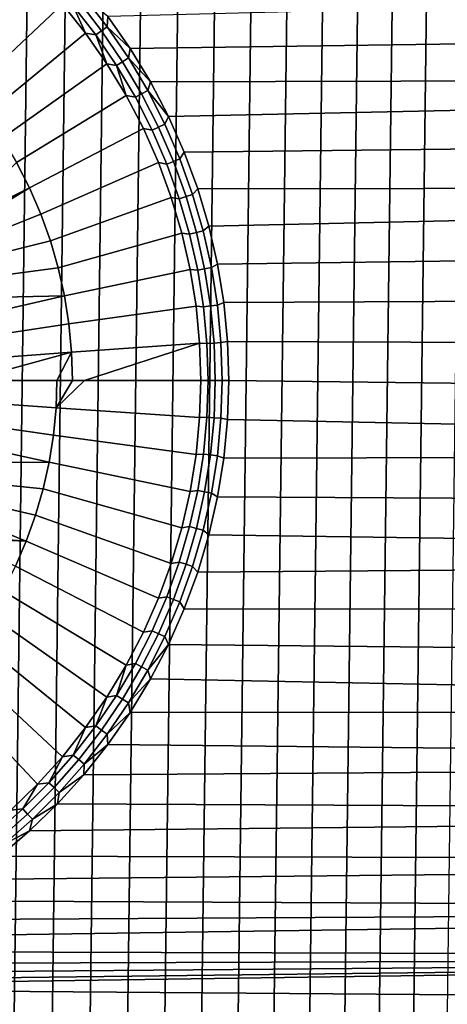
# Model space of a CAD drawing. Header units: metres. Extents: x -109 to 109, y -342 to 66.
# Tile 320 of 512: x 4.34 to 8.99, y -14.34 to -3.65. Entities that reach past the tile are written whole.
import ezdxf

# ---------------------------------------------------------------- set-up
doc = ezdxf.new("R2010")
doc.units = ezdxf.units.M
doc.layers.add('solid_K_24_62_16_000B91', color=7, linetype='CONTINUOUS')

msp = doc.modelspace()

# ---------------------------------------------------------------- linework, layer by layer
at = {"layer": 'solid_K_24_62_16_000B91'}
for points in [[(4.669421, 16.346148, -67), (4.253512, -16.459269, -67), (3.834755, -16.561844, -67), (4.253493, 16.459272, -67)], [(5.082287, 16.222525, -67), (4.669439, -16.346142, -67), (4.253512, -16.459269, -67), (4.669421, 16.346148, -67)], [(5.491698, 16.088545, -67), (5.082304, -16.222519, -67), (4.669439, -16.346142, -67), (5.082287, 16.222525, -67)], [(5.897566, 15.944237, -67), (5.491713, -16.088539, -67), (5.082304, -16.222519, -67), (5.491698, 16.088545, -67)], [(6.299531, 15.78974, -67), (5.89758, -15.944232, -67), (5.491713, -16.088539, -67), (5.897566, 15.944237, -67)], [(6.697516, 15.625085, -67), (6.299545, -15.789735, -67), (5.89758, -15.944232, -67), (6.299531, 15.78974, -67)], [(7.091201, 15.450398, -67), (6.697529, -15.625079, -67), (6.299545, -15.789735, -67), (6.697516, 15.625085, -67)], [(7.480406, 15.265763, -67), (7.091214, -15.450393, -67), (6.697529, -15.625079, -67), (7.091201, 15.450398, -67)], [(7.864883, 15.071282, -67), (7.480419, -15.265757, -67), (7.091214, -15.450393, -67), (7.480406, 15.265763, -67)], [(8.244302, 14.867127, -67), (7.864896, -15.071276, -67), (7.480419, -15.265757, -67), (7.864883, 15.071282, -67)], [(8.618512, 14.653368, -67), (8.244316, -14.86712, -67), (7.864896, -15.071276, -67), (8.244302, 14.867127, -67)], [(8.9871, 14.430246, -67), (8.618526, -14.653359, -67), (8.244316, -14.86712, -67), (8.618512, 14.653368, -67)], [(9.349984, 14.197808, -67), (8.987115, -14.430237, -67), (8.618526, -14.653359, -67), (8.9871, 14.430246, -67)], [(3.58064, -4.202487, 85.223915), (4.531126, -3.17678, 85.026184), (4.240667, -2.895486, 85.026184), (3.362445, -3.984292, 85.223915)], [(5.540446, -3.958476, 84.926178), (26.253656, -3.669847, 84.926178), (26.328917, -3.07126, 84.926178), (5.297996, -3.610908, 84.926178)], [(3.784704, -4.433952, 85.223915), (4.802967, -3.476107, 85.026184), (4.531126, -3.17678, 85.026184), (3.58064, -4.202487, 85.223915)], [(4.980099, -3.445035, 84.988327), (5.228962, -3.765868, 84.988327), (5.289715, -3.721729, 84.960159), (5.037961, -3.397168, 84.960159)], [(5.037961, -3.397168, 84.960159), (5.289715, -3.721729, 84.960159), (5.297996, -3.610908, 84.926178)], [(3.973832, -4.677774, 85.223915), (5.05507, -3.792235, 85.026184), (4.802967, -3.476107, 85.026184), (3.784704, -4.433952, 85.223915)], [(4.802967, -3.476107, 85.026184), (5.05507, -3.792235, 85.026184), (4.920685, -3.494187, 85.010384)], [(4.920685, -3.494187, 85.010384), (5.166579, -3.811193, 85.010384), (5.228962, -3.765868, 84.988327), (4.980099, -3.445035, 84.988327)], [(5.05507, -3.792235, 85.026184), (5.166579, -3.811193, 85.010384), (4.920685, -3.494187, 85.010384)], [(5.289715, -3.721729, 84.960159), (5.540446, -3.958476, 84.926178), (5.297996, -3.610908, 84.926178)], [(5.228962, -3.765868, 84.988327), (5.45719, -4.101694, 84.988327), (5.520594, -4.061456, 84.960159), (5.289715, -3.721729, 84.960159)], [(5.289715, -3.721729, 84.960159), (5.520594, -4.061456, 84.960159), (5.540446, -3.958476, 84.926178)], [(5.760131, -4.320868, 84.926178), (26.164757, -4.26676, 84.926178), (26.253656, -3.669847, 84.926178), (5.540446, -3.958476, 84.926178)], [(4.147276, -4.93299, 85.223915), (5.286402, -4.123866, 85.026184), (5.05507, -3.792235, 85.026184), (3.973832, -4.677774, 85.223915)], [(5.05507, -3.792235, 85.026184), (5.286402, -4.123866, 85.026184), (5.166579, -3.811193, 85.010384)], [(5.166579, -3.811193, 85.010384), (5.392083, -4.143012, 85.010384), (5.45719, -4.101694, 84.988327), (5.228962, -3.765868, 84.988327)], [(5.286402, -4.123866, 85.026184), (5.392083, -4.143012, 85.010384), (5.166579, -3.811193, 85.010384)], [(5.45719, -4.101694, 84.988327), (5.663879, -4.451188, 84.988327), (5.729685, -4.41501, 84.960159), (5.520594, -4.061456, 84.960159)], [(5.520594, -4.061456, 84.960159), (5.760131, -4.320868, 84.926178), (5.540446, -3.958476, 84.926178)], [(5.520594, -4.061456, 84.960159), (5.729685, -4.41501, 84.960159), (5.760131, -4.320868, 84.926178)], [(4.304354, -5.198594, 85.223915), (5.49601, -4.469636, 85.026184), (5.286402, -4.123866, 85.026184), (4.147276, -4.93299, 85.223915)], [(5.286402, -4.123866, 85.026184), (5.49601, -4.469636, 85.026184), (5.392083, -4.143012, 85.010384)], [(5.392083, -4.143012, 85.010384), (5.596307, -4.488336, 85.010384), (5.663879, -4.451188, 84.988327), (5.45719, -4.101694, 84.988327)], [(5.49601, -4.469636, 85.026184), (5.596307, -4.488336, 85.010384), (5.392083, -4.143012, 85.010384)], [(5.760131, -4.320868, 84.926178), (5.956147, -4.696594, 84.926178), (26.164757, -4.26676, 84.926178)], [(6.127688, -5.084107, 84.926178), (26.062328, -4.861289, 84.926178), (26.164757, -4.26676, 84.926178), (5.956147, -4.696594, 84.926178)], [(5.729685, -4.41501, 84.960159), (5.956147, -4.696594, 84.926178), (5.760131, -4.320868, 84.926178)], [(4.444444, -5.473536, 85.223915), (5.683034, -4.828127, 85.026184), (5.49601, -4.469636, 85.026184), (4.304354, -5.198594, 85.223915)], [(5.49601, -4.469636, 85.026184), (5.683034, -4.828127, 85.026184), (5.778445, -4.845802, 85.010384), (5.596307, -4.488336, 85.010384)], [(5.596307, -4.488336, 85.010384), (5.778445, -4.845802, 85.010384), (5.848217, -4.81297, 84.988327), (5.663879, -4.451188, 84.988327)], [(5.663879, -4.451188, 84.988327), (5.848217, -4.81297, 84.988327), (5.916164, -4.780996, 84.960159), (5.729685, -4.41501, 84.960159)], [(5.729685, -4.41501, 84.960159), (5.916164, -4.780996, 84.960159), (5.956147, -4.696594, 84.926178)], [(6.079295, -5.157969, 84.960159), (6.127688, -5.084107, 84.926178), (5.956147, -4.696594, 84.926178), (5.916164, -4.780996, 84.960159)], [(5.778445, -4.845802, 85.010384), (5.937778, -5.213999, 85.010384), (6.009474, -5.185613, 84.988327), (5.848217, -4.81297, 84.988327)], [(5.848217, -4.81297, 84.988327), (6.009474, -5.185613, 84.988327), (6.079295, -5.157969, 84.960159), (5.916164, -4.780996, 84.960159)], [(4.566993, -5.756731, 85.223915), (5.846706, -5.197863, 85.026184), (5.683034, -4.828127, 85.026184), (4.444444, -5.473536, 85.223915)], [(5.683034, -4.828127, 85.026184), (5.846706, -5.197863, 85.026184), (5.937778, -5.213999, 85.010384), (5.778445, -4.845802, 85.010384)], [(6.274048, -5.481815, 84.926178), (25.946384, -5.453359, 84.926178), (26.062328, -4.861289, 84.926178), (6.127688, -5.084107, 84.926178)], [(6.218433, -5.54444, 84.960159), (6.274048, -5.481815, 84.926178), (6.127688, -5.084107, 84.926178), (6.079295, -5.157969, 84.960159)], [(3.693571, -5.841214, 85.318436), (4.444444, -5.473536, 85.223915), (4.304354, -5.198594, 85.223915), (3.657842, -5.835181, 85.321472)], [(4.671519, -6.047063, 85.223915), (5.986351, -5.577326, 85.026184), (5.846706, -5.197863, 85.026184), (4.566993, -5.756731, 85.223915)], [(5.846706, -5.197863, 85.026184), (5.986351, -5.577326, 85.026184), (6.073678, -5.591474, 85.010384), (5.937778, -5.213999, 85.010384)], [(5.937778, -5.213999, 85.010384), (6.073678, -5.591474, 85.010384), (6.147014, -5.567646, 84.988327), (6.009474, -5.185613, 84.988327)], [(6.009474, -5.185613, 84.988327), (6.147014, -5.567646, 84.988327), (6.218433, -5.54444, 84.960159), (6.079295, -5.157969, 84.960159)], [(6.274048, -5.481815, 84.926178), (6.394625, -5.888082, 84.926178), (25.946384, -5.453359, 84.926178)], [(6.488924, -6.301236, 84.926178), (25.817019, -6.042518, 84.926178), (25.946384, -5.453359, 84.926178), (6.394625, -5.888082, 84.926178)], [(3.693571, -5.841214, 85.318436), (3.729177, -5.848035, 85.315407), (4.444444, -5.473536, 85.223915)], [(3.729177, -5.848035, 85.315407), (3.764656, -5.85565, 85.312393), (4.444444, -5.473536, 85.223915)], [(3.764656, -5.85565, 85.312393), (3.8, -5.864065, 85.309395), (4.444444, -5.473536, 85.223915)], [(3.8, -6.064308, 85.317451), (4.566993, -5.756731, 85.223915), (4.444444, -5.473536, 85.223915), (3.8, -5.864065, 85.309395)], [(6.147014, -5.567646, 84.988327), (6.260295, -5.957561, 84.988327), (6.33303, -5.938886, 84.960159), (6.218433, -5.54444, 84.960159)], [(6.33303, -5.938886, 84.960159), (6.394625, -5.888082, 84.926178), (6.274048, -5.481815, 84.926178), (6.218433, -5.54444, 84.960159)], [(4.757609, -6.343386, 85.223915), (6.101398, -5.964957, 85.026184), (5.986351, -5.577326, 85.026184), (4.671519, -6.047063, 85.223915)], [(5.986351, -5.577326, 85.026184), (6.101398, -5.964957, 85.026184), (6.185607, -5.976738, 85.010384), (6.073678, -5.591474, 85.010384)], [(6.073678, -5.591474, 85.010384), (6.185607, -5.976738, 85.010384), (6.260295, -5.957561, 84.988327), (6.147014, -5.567646, 84.988327)], [(3.8, -6.064308, 85.317451), (3.8, -6.265159, 85.324524), (4.671519, -6.047063, 85.223915), (4.566993, -5.756731, 85.223915)], [(4.824923, -6.644529, 85.223915), (6.191373, -6.359162, 85.026184), (6.101398, -5.964957, 85.026184), (4.757609, -6.343386, 85.223915)], [(6.101398, -5.964957, 85.026184), (6.191373, -6.359162, 85.026184), (6.273125, -6.368269, 85.010384), (6.185607, -5.976738, 85.010384)], [(6.185607, -5.976738, 85.010384), (6.273125, -6.368269, 85.010384), (6.348869, -6.35382, 84.988327), (6.260295, -5.957561, 84.988327)], [(6.260295, -5.957561, 84.988327), (6.348869, -6.35382, 84.988327), (6.422634, -6.339749, 84.960159), (6.33303, -5.938886, 84.960159)], [(6.422634, -6.339749, 84.960159), (6.488924, -6.301236, 84.926178), (6.394625, -5.888082, 84.926178), (6.33303, -5.938886, 84.960159)], [(3.8, -6.265159, 85.324524), (3.8, -6.466727, 85.330589), (4.757609, -6.343386, 85.223915), (4.671519, -6.047063, 85.223915)], [(6.556558, -6.719579, 84.926178), (25.674267, -6.628624, 84.926178), (25.817019, -6.042518, 84.926178), (6.488924, -6.301236, 84.926178)], [(6.48689, -6.745447, 84.960159), (6.556558, -6.719579, 84.926178), (6.488924, -6.301236, 84.926178), (6.422634, -6.339749, 84.960159)], [(3.8, -6.466727, 85.330589), (3.8, -6.669126, 85.335663), (4.824923, -6.644529, 85.223915), (4.757609, -6.343386, 85.223915)], [(4.873194, -6.949304, 85.223915), (6.255906, -6.758322, 85.026184), (6.191373, -6.359162, 85.026184), (4.824923, -6.644529, 85.223915)], [(6.191373, -6.359162, 85.026184), (6.255906, -6.758322, 85.026184), (6.335886, -6.764524, 85.010384), (6.273125, -6.368269, 85.010384)], [(6.273125, -6.368269, 85.010384), (6.335886, -6.764524, 85.010384), (6.412388, -6.754859, 84.988327), (6.348869, -6.35382, 84.988327)], [(6.348869, -6.35382, 84.988327), (6.412388, -6.754859, 84.988327), (6.48689, -6.745447, 84.960159), (6.422634, -6.339749, 84.960159)], [(6.556558, -6.719579, 84.926178), (6.597249, -7.141389, 84.926178), (25.518194, -7.211376, 84.926178), (25.674267, -6.628624, 84.926178)], [(3.8, -6.669126, 85.335663), (3.412739, -6.762368, 85.372719), (3.453368, -6.960656, 85.372719), (4.824923, -6.644529, 85.223915)], [(3.482485, -7.160959, 85.372719), (4.873194, -6.949304, 85.223915), (4.824923, -6.644529, 85.223915), (3.453368, -6.960656, 85.372719)], [(6.525546, -7.154379, 84.960159), (6.597249, -7.141389, 84.926178), (6.556558, -6.719579, 84.926178), (6.48689, -6.745447, 84.960159)], [(4.902234, -7.256509, 85.223915), (6.294733, -7.160797, 85.026184), (6.255906, -6.758322, 85.026184), (4.873194, -6.949304, 85.223915)], [(6.255906, -6.758322, 85.026184), (6.294733, -7.160797, 85.026184), (6.373641, -7.163936, 85.010384), (6.335886, -6.764524, 85.010384)], [(6.335886, -6.764524, 85.010384), (6.373641, -7.163936, 85.010384), (6.450599, -7.159095, 84.988327), (6.412388, -6.754859, 84.988327)], [(6.412388, -6.754859, 84.988327), (6.450599, -7.159095, 84.988327), (6.525546, -7.154379, 84.960159), (6.48689, -6.745447, 84.960159)], [(3.499995, -7.362608, 85.372719), (4.902234, -7.256509, 85.223915), (4.873194, -6.949304, 85.223915), (3.482485, -7.160959, 85.372719)], [(4.902234, -7.256509, 85.223915), (4.911926, -7.564932, 85.223915), (5.043173, -7.564932, 85.207458), (6.294733, -7.160797, 85.026184)], [(6.294733, -7.160797, 85.026184), (5.043173, -7.564932, 85.207458), (6.307693, -7.564932, 85.026184)], [(6.294733, -7.160797, 85.026184), (6.307693, -7.564932, 85.026184), (6.386243, -7.564932, 85.010384), (6.373641, -7.163936, 85.010384)], [(6.373641, -7.163936, 85.010384), (6.386243, -7.564932, 85.010384), (6.463353, -7.564932, 84.988327), (6.450599, -7.159095, 84.988327)], [(6.450599, -7.159095, 84.988327), (6.463353, -7.564932, 84.988327), (6.538448, -7.564932, 84.960159), (6.525546, -7.154379, 84.960159)], [(6.525546, -7.154379, 84.960159), (6.538448, -7.564932, 84.960159), (6.61083, -7.564932, 84.926178), (6.597249, -7.141389, 84.926178)], [(6.597249, -7.141389, 84.926178), (6.61083, -7.564932, 84.926178), (25.348896, -7.79044, 84.926178), (25.518194, -7.211376, 84.926178)], [(3.499995, -7.362608, 85.372719), (3.505838, -7.564932, 85.372719), (3.773511, -7.564932, 85.348259), (4.902234, -7.256509, 85.223915)], [(4.902234, -7.256509, 85.223915), (3.773511, -7.564932, 85.348259), (4.742583, -7.564932, 85.244499)], [(4.902234, -7.256509, 85.223915), (4.742583, -7.564932, 85.244499), (4.911926, -7.564932, 85.223915)], [(4.733225, -7.862721, 85.244499), (4.742583, -7.564932, 85.244499), (3.773511, -7.564932, 85.348259), (3.159942, -7.749655, 85.401207)], [(5.043173, -7.564932, 85.207458), (4.733225, -7.862721, 85.244499), (6.294733, -7.969067, 85.026184), (6.307693, -7.564932, 85.026184)], [(4.911926, -7.564932, 85.223915), (4.742583, -7.564932, 85.244499), (4.733225, -7.862721, 85.244499)], [(5.043173, -7.564932, 85.207458), (4.911926, -7.564932, 85.223915), (4.733225, -7.862721, 85.244499)], [(6.307693, -7.564932, 85.026184), (6.294733, -7.969067, 85.026184), (6.373641, -7.965928, 85.010384), (6.386243, -7.564932, 85.010384)], [(6.386243, -7.564932, 85.010384), (6.373641, -7.965928, 85.010384), (6.450599, -7.970769, 84.988327), (6.463353, -7.564932, 84.988327)], [(6.463353, -7.564932, 84.988327), (6.450599, -7.970769, 84.988327), (6.525546, -7.975484, 84.960159), (6.538448, -7.564932, 84.960159)], [(6.538448, -7.564932, 84.960159), (6.525546, -7.975484, 84.960159), (6.597249, -7.988475, 84.926178), (6.61083, -7.564932, 84.926178)], [(6.61083, -7.564932, 84.926178), (6.597249, -7.988475, 84.926178), (25.16643, -8.365575, 84.926178), (25.348896, -7.79044, 84.926178)], [(4.705186, -8.159335, 85.244499), (4.733225, -7.862721, 85.244499), (3.159942, -7.749655, 85.401207), (3.143776, -7.933748, 85.401207)], [(4.733225, -7.862721, 85.244499), (4.705186, -8.159335, 85.244499), (6.255906, -8.371542, 85.026184), (6.294733, -7.969067, 85.026184)], [(4.658579, -8.453604, 85.244499), (4.705186, -8.159335, 85.244499), (3.143776, -7.933748, 85.401207), (3.116895, -8.116584, 85.401207)], [(6.255906, -8.371542, 85.026184), (6.335886, -8.36534, 85.010384), (6.373641, -7.965928, 85.010384), (6.294733, -7.969067, 85.026184)], [(6.373641, -7.965928, 85.010384), (6.335886, -8.36534, 85.010384), (6.412388, -8.375005, 84.988327), (6.450599, -7.970769, 84.988327)], [(6.450599, -7.970769, 84.988327), (6.412388, -8.375005, 84.988327), (6.48689, -8.384417, 84.960159), (6.525546, -7.975484, 84.960159)], [(6.525546, -7.975484, 84.960159), (6.48689, -8.384417, 84.960159), (6.556558, -8.410285, 84.926178), (6.597249, -7.988475, 84.926178)], [(6.597249, -7.988475, 84.926178), (6.556558, -8.410285, 84.926178), (25.16643, -8.365575, 84.926178)], [(3.116895, -8.116584, 85.401207), (3.07939, -8.29754, 85.401207), (3.8, -8.460738, 85.335663), (4.658579, -8.453604, 85.244499)], [(4.705186, -8.159335, 85.244499), (4.658579, -8.453604, 85.244499), (6.191373, -8.770701, 85.026184), (6.255906, -8.371542, 85.026184)], [(6.191373, -8.770701, 85.026184), (6.273125, -8.761595, 85.010384), (6.335886, -8.36534, 85.010384), (6.255906, -8.371542, 85.026184)], [(6.335886, -8.36534, 85.010384), (6.273125, -8.761595, 85.010384), (6.348869, -8.776044, 84.988327), (6.412388, -8.375005, 84.988327)], [(6.412388, -8.375005, 84.988327), (6.348869, -8.776044, 84.988327), (6.422634, -8.790114, 84.960159), (6.48689, -8.384417, 84.960159)], [(6.48689, -8.384417, 84.960159), (6.422634, -8.790114, 84.960159), (6.488924, -8.828628, 84.926178), (6.556558, -8.410285, 84.926178)], [(6.556558, -8.410285, 84.926178), (6.488924, -8.828628, 84.926178), (24.970949, -8.936326, 84.926178), (25.16643, -8.365575, 84.926178)], [(4.658579, -8.453604, 85.244499), (3.8, -8.460738, 85.335663), (3.8, -8.663136, 85.330589), (4.593586, -8.744365, 85.244499)], [(4.658579, -8.453604, 85.244499), (4.593586, -8.744365, 85.244499), (6.101398, -9.164907, 85.026184), (6.191373, -8.770701, 85.026184)], [(4.593586, -8.744365, 85.244499), (3.8, -8.663136, 85.330589), (3.8, -8.864705, 85.324524), (4.510465, -9.030471, 85.244499)], [(4.593586, -8.744365, 85.244499), (4.510465, -9.030471, 85.244499), (5.986351, -9.552538, 85.026184), (6.101398, -9.164907, 85.026184)], [(6.101398, -9.164907, 85.026184), (6.185607, -9.153126, 85.010384), (6.273125, -8.761595, 85.010384), (6.191373, -8.770701, 85.026184)], [(6.273125, -8.761595, 85.010384), (6.185607, -9.153126, 85.010384), (6.260295, -9.172302, 84.988327), (6.348869, -8.776044, 84.988327)], [(4.409542, -9.310793, 85.244499), (4.510465, -9.030471, 85.244499), (3.8, -8.864705, 85.324524), (3.8, -9.065556, 85.317451)], [(6.348869, -8.776044, 84.988327), (6.260295, -9.172302, 84.988327), (6.33303, -9.190978, 84.960159), (6.422634, -8.790114, 84.960159)], [(6.422634, -8.790114, 84.960159), (6.33303, -9.190978, 84.960159), (6.394625, -9.241782, 84.926178), (6.488924, -8.828628, 84.926178)], [(6.488924, -8.828628, 84.926178), (6.394625, -9.241782, 84.926178), (24.762497, -9.502552, 84.926178), (24.970949, -8.936326, 84.926178)], [(4.409542, -9.310793, 85.244499), (3.8, -9.065556, 85.317451), (3.8, -9.2658, 85.309395)], [(4.510465, -9.030471, 85.244499), (4.409542, -9.310793, 85.244499), (5.846706, -9.932001, 85.026184), (5.986351, -9.552538, 85.026184)], [(5.986351, -9.552538, 85.026184), (6.073678, -9.538389, 85.010384), (6.185607, -9.153126, 85.010384), (6.101398, -9.164907, 85.026184)], [(6.185607, -9.153126, 85.010384), (6.073678, -9.538389, 85.010384), (6.147014, -9.562218, 84.988327), (6.260295, -9.172302, 84.988327)], [(6.260295, -9.172302, 84.988327), (6.147014, -9.562218, 84.988327), (6.218433, -9.585423, 84.960159), (6.33303, -9.190978, 84.960159)], [(6.33303, -9.190978, 84.960159), (6.218433, -9.585423, 84.960159), (6.274048, -9.648048, 84.926178), (6.394625, -9.241782, 84.926178)], [(4.291217, -9.584226, 85.244499), (4.409542, -9.310793, 85.244499), (3.728963, -9.281873, 85.31543), (3.69325, -9.288708, 85.318466)], [(4.409542, -9.310793, 85.244499), (3.764549, -9.274238, 85.312408), (3.728963, -9.281873, 85.31543)], [(4.409542, -9.310793, 85.244499), (3.8, -9.2658, 85.309395), (3.764549, -9.274238, 85.312408)], [(6.394625, -9.241782, 84.926178), (6.274048, -9.648048, 84.926178), (24.762497, -9.502552, 84.926178)], [(4.409542, -9.310793, 85.244499), (4.291217, -9.584226, 85.244499), (5.683034, -10.301737, 85.026184), (5.846706, -9.932001, 85.026184)], [(6.274048, -9.648048, 84.926178), (6.127688, -10.045756, 84.926178), (24.541252, -10.063775, 84.926178), (24.762497, -9.502552, 84.926178)], [(4.291217, -9.584226, 85.244499), (4.155957, -9.849689, 85.244499), (5.49601, -10.660227, 85.026184), (5.683034, -10.301737, 85.026184)], [(5.846706, -9.932001, 85.026184), (5.937778, -9.915865, 85.010384), (6.073678, -9.538389, 85.010384), (5.986351, -9.552538, 85.026184)], [(6.073678, -9.538389, 85.010384), (5.937778, -9.915865, 85.010384), (6.009474, -9.944251, 84.988327), (6.147014, -9.562218, 84.988327)], [(6.147014, -9.562218, 84.988327), (6.009474, -9.944251, 84.988327), (6.079295, -9.971895, 84.960159), (6.218433, -9.585423, 84.960159)], [(6.218433, -9.585423, 84.960159), (6.079295, -9.971895, 84.960159), (6.127688, -10.045756, 84.926178), (6.274048, -9.648048, 84.926178)], [(4.155957, -9.849689, 85.244499), (4.004295, -10.106135, 85.244499), (5.286402, -11.005999, 85.026184), (5.49601, -10.660227, 85.026184)], [(5.683034, -10.301737, 85.026184), (5.778445, -10.284061, 85.010384), (5.937778, -9.915865, 85.010384), (5.846706, -9.932001, 85.026184)], [(5.937778, -9.915865, 85.010384), (5.778445, -10.284061, 85.010384), (5.848217, -10.316894, 84.988327), (6.009474, -9.944251, 84.988327)], [(6.009474, -9.944251, 84.988327), (5.848217, -10.316894, 84.988327), (5.916164, -10.348867, 84.960159), (6.079295, -9.971895, 84.960159)], [(6.079295, -9.971895, 84.960159), (5.916164, -10.348867, 84.960159), (5.956147, -10.43327, 84.926178), (6.127688, -10.045756, 84.926178)], [(6.127688, -10.045756, 84.926178), (5.956147, -10.43327, 84.926178), (24.307245, -10.619922, 84.926178), (24.541252, -10.063775, 84.926178)], [(4.004295, -10.106135, 85.244499), (3.83683, -10.352552, 85.244499), (5.05507, -11.337629, 85.026184), (5.286402, -11.005999, 85.026184)], [(8.18279, -28.463768, -21), (76.5, -10.245251, -21), (76.5, -29.377958, -21), (7.558463, -28.635883, -21)], [(8.803016, -28.278105, -21), (76.5, -10.245251, -21), (8.18279, -28.463768, -21)], [(9.419072, -28.078913, -21), (76.5, -10.245251, -21), (8.803016, -28.278105, -21)], [(3.83683, -10.352552, 85.244499), (3.654223, -10.587968, 85.244499), (4.802967, -11.653757, 85.026184), (5.05507, -11.337629, 85.026184)], [(5.49601, -10.660227, 85.026184), (5.596307, -10.641528, 85.010384), (5.778445, -10.284061, 85.010384), (5.683034, -10.301737, 85.026184)], [(5.778445, -10.284061, 85.010384), (5.596307, -10.641528, 85.010384), (5.663879, -10.678676, 84.988327), (5.848217, -10.316894, 84.988327)], [(5.848217, -10.316894, 84.988327), (5.663879, -10.678676, 84.988327), (5.729685, -10.714853, 84.960159), (5.916164, -10.348867, 84.960159)], [(5.916164, -10.348867, 84.960159), (5.729685, -10.714853, 84.960159), (5.956147, -10.43327, 84.926178)], [(5.729685, -10.714853, 84.960159), (5.760131, -10.808995, 84.926178), (5.956147, -10.43327, 84.926178)], [(5.956147, -10.43327, 84.926178), (5.760131, -10.808995, 84.926178), (24.060682, -11.170495, 84.926178), (24.307245, -10.619922, 84.926178)], [(3.654223, -10.587968, 85.244499), (3.457194, -10.811454, 85.244499), (4.531126, -11.953083, 85.026184), (4.802967, -11.653757, 85.026184)], [(5.49601, -10.660227, 85.026184), (5.286402, -11.005999, 85.026184), (5.392083, -10.986852, 85.010384)], [(5.596307, -10.641528, 85.010384), (5.392083, -10.986852, 85.010384), (5.45719, -11.02817, 84.988327), (5.663879, -10.678676, 84.988327)], [(5.49601, -10.660227, 85.026184), (5.392083, -10.986852, 85.010384), (5.596307, -10.641528, 85.010384)], [(5.663879, -10.678676, 84.988327), (5.45719, -11.02817, 84.988327), (5.520594, -11.068407, 84.960159), (5.729685, -10.714853, 84.960159)], [(5.729685, -10.714853, 84.960159), (5.520594, -11.068407, 84.960159), (5.760131, -10.808995, 84.926178)], [(3.457194, -10.811454, 85.244499), (3.246521, -11.022126, 85.244499), (4.240667, -12.234378, 85.026184), (4.531126, -11.953083, 85.026184)], [(5.520594, -11.068407, 84.960159), (5.540446, -11.171388, 84.926178), (5.760131, -10.808995, 84.926178)], [(5.760131, -10.808995, 84.926178), (5.540446, -11.171388, 84.926178), (24.060682, -11.170495, 84.926178)], [(5.286402, -11.005999, 85.026184), (5.05507, -11.337629, 85.026184), (5.166579, -11.318671, 85.010384)], [(5.392083, -10.986852, 85.010384), (5.166579, -11.318671, 85.010384), (5.228962, -11.363996, 84.988327), (5.45719, -11.02817, 84.988327)], [(5.286402, -11.005999, 85.026184), (5.166579, -11.318671, 85.010384), (5.392083, -10.986852, 85.010384)], [(5.45719, -11.02817, 84.988327), (5.228962, -11.363996, 84.988327), (5.289715, -11.408135, 84.960159), (5.520594, -11.068407, 84.960159)], [(5.520594, -11.068407, 84.960159), (5.289715, -11.408135, 84.960159), (5.540446, -11.171388, 84.926178)], [(5.289715, -11.408135, 84.960159), (5.297996, -11.518956, 84.926178), (5.540446, -11.171388, 84.926178)], [(5.540446, -11.171388, 84.926178), (5.297996, -11.518956, 84.926178), (23.801601, -11.715416, 84.926178), (24.060682, -11.170495, 84.926178)], [(5.05507, -11.337629, 85.026184), (4.802967, -11.653757, 85.026184), (4.920685, -11.635676, 85.010384)], [(5.166579, -11.318671, 85.010384), (4.920685, -11.635676, 85.010384), (4.980099, -11.684828, 84.988327), (5.228962, -11.363996, 84.988327)], [(5.05507, -11.337629, 85.026184), (4.920685, -11.635676, 85.010384), (5.166579, -11.318671, 85.010384)], [(5.228962, -11.363996, 84.988327), (4.980099, -11.684828, 84.988327), (5.037961, -11.732696, 84.960159), (5.289715, -11.408135, 84.960159)], [(5.289715, -11.408135, 84.960159), (5.037961, -11.732696, 84.960159), (5.297996, -11.518956, 84.926178)], [(5.297996, -11.518956, 84.926178), (5.033779, -11.850272, 84.926178), (23.801601, -11.715416, 84.926178)], [(5.037961, -11.732696, 84.960159), (5.033779, -11.850272, 84.926178), (5.297996, -11.518956, 84.926178)], [(4.802967, -11.653757, 85.026184), (4.531126, -11.953083, 85.026184), (4.655371, -11.936616, 85.010384)], [(4.920685, -11.635676, 85.010384), (4.655371, -11.936616, 85.010384), (4.711582, -11.989402, 84.988327), (4.980099, -11.684828, 84.988327)], [(4.802967, -11.653757, 85.026184), (4.655371, -11.936616, 85.010384), (4.920685, -11.635676, 85.010384)], [(4.980099, -11.684828, 84.988327), (4.711582, -11.989402, 84.988327), (4.766323, -12.040808, 84.960159), (5.037961, -11.732696, 84.960159)], [(5.033779, -11.850272, 84.926178), (4.748883, -12.163975, 84.926178), (23.530222, -12.254214, 84.926178), (23.801601, -11.715416, 84.926178)], [(5.037961, -11.732696, 84.960159), (4.766323, -12.040808, 84.960159), (5.033779, -11.850272, 84.926178)], [(4.766323, -12.040808, 84.960159), (4.748883, -12.163975, 84.926178), (5.033779, -11.850272, 84.926178)], [(4.531126, -11.953083, 85.026184), (4.240667, -12.234378, 85.026184), (4.371684, -12.220303, 85.010384)], [(4.655371, -11.936616, 85.010384), (4.371684, -12.220303, 85.010384), (4.42447, -12.276514, 84.988327), (4.711582, -11.989402, 84.988327)], [(4.531126, -11.953083, 85.026184), (4.371684, -12.220303, 85.010384), (4.655371, -11.936616, 85.010384)], [(4.711582, -11.989402, 84.988327), (4.42447, -12.276514, 84.988327), (4.475875, -12.331255, 84.960159), (4.766323, -12.040808, 84.960159)], [(4.766323, -12.040808, 84.960159), (4.475875, -12.331255, 84.960159), (4.748883, -12.163975, 84.926178)], [(4.748883, -12.163975, 84.926178), (4.444476, -12.458776, 84.926178), (23.530222, -12.254214, 84.926178)], [(4.475875, -12.331255, 84.960159), (4.444476, -12.458776, 84.926178), (4.748883, -12.163975, 84.926178)], [(4.371684, -12.220303, 85.010384), (4.070745, -12.485617, 85.010384), (4.119896, -12.545032, 84.988327), (4.42447, -12.276514, 84.988327)], [(4.240667, -12.234378, 85.026184), (4.070745, -12.485617, 85.010384), (4.371684, -12.220303, 85.010384)], [(4.42447, -12.276514, 84.988327), (4.119896, -12.545032, 84.988327), (4.167763, -12.602893, 84.960159), (4.475875, -12.331255, 84.960159)], [(4.444476, -12.458776, 84.926178), (4.1218, -12.733474, 84.926178), (23.246618, -12.786755, 84.926178), (23.530222, -12.254214, 84.926178)], [(4.475875, -12.331255, 84.960159), (4.167763, -12.602893, 84.960159), (4.444476, -12.458776, 84.926178)], [(4.167763, -12.602893, 84.960159), (4.1218, -12.733474, 84.926178), (4.444476, -12.458776, 84.926178)], [(3.782184, -12.986938, 84.926178), (3.427021, -13.218124, 84.926178), (22.950981, -13.312663, 84.926178), (23.246618, -12.786755, 84.926178)], [(4.1218, -12.733474, 84.926178), (3.782184, -12.986938, 84.926178), (23.246618, -12.786755, 84.926178)], [(3.427021, -13.218124, 84.926178), (3.057772, -13.426083, 84.926178), (22.950981, -13.312663, 84.926178)], [(2.675956, -13.609956, 84.926178), (2.283144, -13.768988, 84.926178), (22.643452, -13.831705, 84.926178), (22.950981, -13.312663, 84.926178)], [(3.057772, -13.426083, 84.926178), (2.675956, -13.609956, 84.926178), (22.950981, -13.312663, 84.926178)], [(2.283144, -13.768988, 84.926178), (1.880949, -13.902525, 84.926178), (22.643452, -13.831705, 84.926178)], [(0.634773, -14.145216, 84.926178), (0.211879, -14.172366, 84.926178), (22.324163, -14.343643, 84.926178), (22.643452, -13.831705, 84.926178)], [(1.055066, -14.091025, 84.926178), (0.634773, -14.145216, 84.926178), (22.643452, -13.831705, 84.926178)], [(1.471028, -14.010018, 84.926178), (1.055066, -14.091025, 84.926178), (22.643452, -13.831705, 84.926178)], [(1.880949, -13.902525, 84.926178), (1.471028, -14.010018, 84.926178), (22.643452, -13.831705, 84.926178)], [(0.211879, -14.172366, 84.926178), (-22.32416, -14.343652, 84.926178), (-21.993338, -14.848134, 84.926178), (22.324163, -14.343643, 84.926178)], [(-21.651062, -15.345031, 84.926178), (21.993343, -14.848125, 84.926178), (22.324163, -14.343643, 84.926178), (-21.993338, -14.848134, 84.926178)]]:
    msp.add_3dface(points, dxfattribs=at)

doc.saveas('drawing.dxf')
